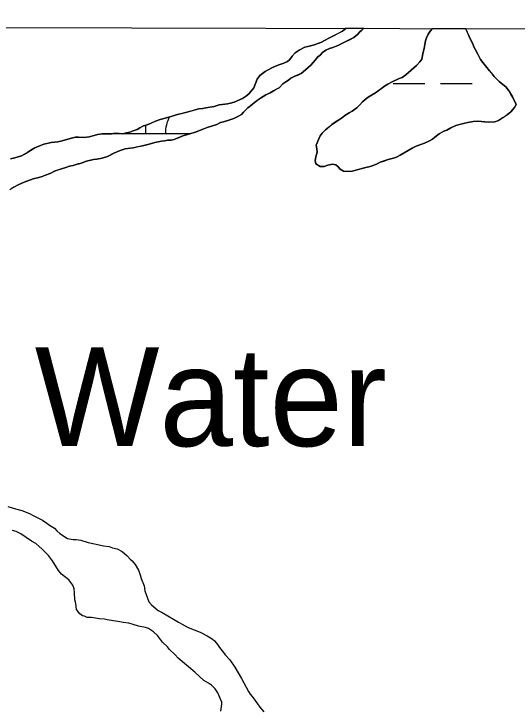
# Model space of a CAD drawing. Extents: x 3177185 to 3215018, y 812988 to 838321.
# Drawn here: x 3187315 to 3187825, y 835882 to 836586 of the extents above; entities that cross this region are included whole.
import ezdxf

# ---------------------------------------------------------------- set-up
doc = ezdxf.new("R2010")
doc.units = 0
for name, color, linetype in [('V-GRID-FRAM', 7, 'Continuous'), ('V-RIVR-IDEN', 7, 'Continuous'), ('V-SITE-VEGE', 7, 'Continuous'), ('V-TOPO-SHOR', 7, 'Continuous'), ('V-WETL-SWMP', 7, 'Continuous')]:
    doc.layers.add(name, color=color, linetype=linetype)

msp = doc.modelspace()

# ---------------------------------------------------------------- linework, layer by layer
at = {"layer": 'V-GRID-FRAM'}
msp.add_lwpolyline([(3181402.42, 836586.07), (3212801.61, 836513), (3212767.22, 818326.14), (3181352.16, 818399.25), (3181402.42, 836586.07)], dxfattribs=at)
at = {"layer": 'V-SITE-VEGE'}
for points in [[(3187308.67, 836087.41), (3187316.62, 836084.88), (3187322.85, 836083.41), (3187330.79, 836080.18), (3187334.58, 836078.05), (3187343.9, 836073.42), (3187348.37, 836070.58), (3187351.12, 836068.47), (3187355.95, 836065.28), (3187358.34, 836062.82), (3187361.43, 836060), (3187369.35, 836055.04), (3187374.89, 836053.93), (3187378.02, 836053.89), (3187382.87, 836053.14), (3187390.13, 836050.96), (3187401.21, 836048.39), (3187405.71, 836047.64), (3187411.6, 836046.87), (3187414.71, 836045.44), (3187419.56, 836044.33), (3187424.73, 836041.84), (3187429.53, 836037.27), (3187432.62, 836034.1), (3187434.68, 836032.34), (3187437.75, 836028.48), (3187441.16, 836022.88), (3187442.83, 836018), (3187443.82, 836014.52), (3187446.85, 836006.84), (3187447.48, 836001.97), (3187451.51, 835990.81), (3187454.25, 835987.65), (3187461.12, 835982.01), (3187465.26, 835979.88), (3187476.62, 835973.14), (3187481.8, 835970.29), (3187485.24, 835968.17), (3187491.45, 835964.96), (3187503.54, 835959.95), (3187510.78, 835956.38), (3187515.6, 835953.2), (3187518.01, 835951.43), (3187520.06, 835948.97), (3187524.15, 835943.37), (3187526.21, 835940.91), (3187528.93, 835937.06), (3187533.73, 835932.14), (3187538.85, 835924.78), (3187545.3, 835913.24), (3187552.42, 835899.96), (3187554.12, 835897.16), (3187556.17, 835895.05), (3187561.63, 835887.69), (3187564.02, 835884.19), (3187568.12, 835879.28)], [(3187524.39, 835880.18), (3187525.52, 835887.11), (3187525.55, 835889.19), (3187521.5, 835898.62), (3187518.78, 835902.82), (3187515, 835906.34), (3187511.91, 835908.46), (3187507.43, 835911.3), (3187498.16, 835919.75), (3187481.33, 835933.85), (3187478.25, 835937.01), (3187472.42, 835942.64), (3187470.37, 835945.09), (3187465.57, 835950.02), (3187460.45, 835956.68), (3187456.33, 835960.55), (3187451.16, 835963.74), (3187448.4, 835964.82), (3187441.13, 835966.3), (3187435.59, 835967.76), (3187431.44, 835969.2), (3187425.55, 835969.97), (3187422.09, 835970.71), (3187409.27, 835972.6), (3187406.85, 835973.33), (3187401.65, 835973.74), (3187393.68, 835974.89), (3187389.16, 835974.94), (3187386.41, 835976.36), (3187384.33, 835976.74), (3187381.57, 835978.51), (3187378.5, 835983.06), (3187377.54, 835988.98), (3187376.55, 835992.81), (3187376.29, 835999.76), (3187375.99, 836003.93), (3187374.65, 836007.76), (3187370.55, 836013.02), (3187363.33, 836018.67), (3187360.26, 836022.52), (3187354.14, 836032.32), (3187350.04, 836037.58), (3187343.53, 836044.26), (3187337, 836049.9), (3187332.87, 836052.38), (3187321.85, 836059.81), (3187317.37, 836061.95), (3187313.56, 836063.04)]]:
    msp.add_lwpolyline(points, dxfattribs=at)
at = {"layer": 'V-TOPO-SHOR'}
for points in [[(3187739.03, 836571.32), (3187736.42, 836568.62), (3187734.35, 836565.61), (3187732.78, 836561.82), (3187731.73, 836558.79), (3187731.18, 836555.25), (3187730.36, 836550.95), (3187729.3, 836547.16), (3187728.75, 836544.12), (3187727.95, 836540.33), (3187726.13, 836537.56), (3187722.79, 836533.8), (3187717.4, 836529.05), (3187711.76, 836524.3), (3187708.18, 836521.81), (3187705.12, 836520.58), (3187697.21, 836516.88), (3187693.64, 836514.9), (3187690.32, 836512.91), (3187685.96, 836509.67), (3187681.1, 836506.18), (3187677.27, 836503.95), (3187673.69, 836501.71), (3187670.87, 836499.46), (3187668.05, 836496.96), (3187665.22, 836493.95), (3187662.14, 836490.95), (3187657.53, 836487.71), (3187654.47, 836485.98), (3187650.12, 836483.24), (3187647.81, 836481.24), (3187645.26, 836479.5), (3187641.42, 836477.01), (3187637.07, 836474.03), (3187634, 836471.53), (3187630.41, 836468.53), (3187627.32, 836465.27), (3187625.26, 836462.51), (3187623.7, 836459.49), (3187621.08, 836453.18), (3187621.8, 836449.62), (3187622.01, 836446.07), (3187620.68, 836441.27), (3187620.13, 836437.72), (3187620.59, 836434.42), (3187625.12, 836431.57), (3187629.18, 836431.52), (3187633, 836432.99), (3187637.58, 836433.95), (3187640.86, 836433.15), (3187643.37, 836431.09), (3187645.37, 836428.78), (3187648.65, 836426.96), (3187653.71, 836426.39), (3187657.52, 836426.85), (3187662.61, 836428.05), (3187667.45, 836429.51), (3187671.51, 836430.47), (3187675.84, 836431.69), (3187678.9, 836432.66)], [(3187651.3, 836571.53), (3187647.66, 836568.48), (3187642.81, 836566.01), (3187638.73, 836564.03), (3187633.88, 836561.56), (3187630.3, 836559.57), (3187625.7, 836557.1)], [(3187627.6, 836546.93), (3187630.93, 836549.42), (3187634.5, 836551.15), (3187638.07, 836552.12), (3187641.38, 836553.35), (3187644.18, 836554.58), (3187644.44, 836554.83), (3187650.31, 836557.8), (3187655.42, 836560.27), (3187659.24, 836562.25), (3187662.83, 836565.25), (3187665.15, 836567.75), (3187667.46, 836569.76), (3187669.23, 836571.48)], [(3187678.9, 836432.66), (3187682.72, 836434.14), (3187686.04, 836435.87), (3187689.6, 836437.09), (3187693.93, 836438.56), (3187699.28, 836440.01), (3187702.33, 836440.99), (3187706.16, 836442.97), (3187714.09, 836447.69), (3187718.43, 836450.17), (3187722.51, 836452.14), (3187730.66, 836455.08), (3187736.02, 836457.55), (3187738.83, 836459.29), (3187741.14, 836461.29), (3187745.75, 836464.53), (3187750.35, 836467.26), (3187753.4, 836468.49), (3187757.49, 836470.72), (3187762.59, 836473.19), (3187766.16, 836474.16), (3187771.75, 836475.61), (3187774.8, 836476.08), (3187780.14, 836477.28), (3187784.71, 836477.47), (3187788.26, 836477.17), (3187791.55, 836476.88), (3187795.6, 836476.57), (3187801.95, 836476.75), (3187805.77, 836478.22), (3187809.86, 836480.96), (3187812.68, 836482.7), (3187815.74, 836484.94), (3187818.31, 836486.94), (3187821.91, 836491.2), (3187823.73, 836494.22), (3187820.27, 836501.37), (3187818.28, 836504.94), (3187816.54, 836508.01), (3187813.05, 836512.36), (3187810.29, 836514.68), (3187806.27, 836517.78), (3187801.52, 836522.65), (3187799.52, 836524.96), (3187796.52, 836528.55), (3187793.77, 836531.88), (3187789.78, 836536.75), (3187787.53, 836539.82), (3187784.32, 836545.95), (3187782.59, 836549.78), (3187780.85, 836552.84), (3187779.62, 836555.9), (3187777.89, 836559.47), (3187776.17, 836563.3), (3187774.19, 836567.38), (3187772.32, 836571.24)], [(3187625.7, 836557.1), (3187618.06, 836554.41), (3187612.72, 836553.21), (3187609.66, 836552.23), (3187603.8, 836549.52), (3187599.96, 836546.77), (3187596.62, 836543.27), (3187594.55, 836539.99), (3187591.98, 836538), (3187588.41, 836536.27), (3187584.34, 836534.8), (3187580, 836533.08), (3187576.18, 836531.35), (3187572.6, 836529.37), (3187569.28, 836527.64), (3187564.16, 836523.64), (3187561.32, 836519.88), (3187559.74, 836515.58), (3187557.92, 836511.3), (3187553.28, 836505.52), (3187550.46, 836503.03), (3187546.36, 836500.29), (3187537.95, 836496.59), (3187534.38, 836495.62), (3187531.33, 836494.9), (3187526, 836494.46), (3187522.7, 836493.99), (3187517.86, 836492.28), (3187509.47, 836491.12), (3187506.17, 836490.4), (3187502.36, 836489.94), (3187498.54, 836488.98), (3187495.49, 836488), (3187491.42, 836486.78), (3187487.6, 836485.82), (3187479.46, 836483.89), (3187475.13, 836482.43), (3187469.53, 836480.98), (3187463.17, 836479.03), (3187458.33, 836477.31), (3187453.99, 836475.59), (3187449.91, 836473.87), (3187446.35, 836472.65), (3187442.52, 836470.67), (3187439.96, 836468.93), (3187435.63, 836467.71), (3187432.32, 836466.49), (3187429.01, 836465.52), (3187425.2, 836464.8), (3187421.65, 836464.85), (3187417.85, 836465.15), (3187413.79, 836464.7), (3187408.71, 836464.76), (3187404.4, 836464.81), (3187399.57, 836463.86), (3187396.26, 836462.89), (3187391.18, 836461.69), (3187386.1, 836460.99), (3187380.27, 836461.32), (3187377.23, 836461.36), (3187373.41, 836460.39), (3187367.3, 836458.44), (3187363.74, 836457.72), (3187359.41, 836456.51), (3187352.81, 836455.83), (3187348.48, 836454.87), (3187345.18, 836454.16), (3187341.87, 836452.93), (3187336, 836450.47), (3187332.17, 836447.98), (3187328.59, 836445.74), (3187325.78, 836444.01), (3187322.71, 836442.52), (3187319.4, 836441.3), (3187315.84, 836440.33), (3187311.52, 836439.37)], [(3187314.95, 836410.67), (3187319.81, 836413.39), (3187325.42, 836415.86), (3187328.98, 836417.08), (3187334.59, 836419.04), (3187340.19, 836420.49), (3187343.49, 836421.46), (3187346.81, 836422.69), (3187352.41, 836424.9), (3187356.24, 836426.88), (3187359.81, 836428.1), (3187363.12, 836429.33), (3187367.45, 836430.54), (3187371.27, 836431.76), (3187375.08, 836432.72), (3187380.18, 836434.18), (3187380.94, 836434.17), (3187383.99, 836435.15), (3187388.33, 836437.12), (3187395.45, 836438.81), (3187399, 836439.02), (3187404.34, 836439.96), (3187409.69, 836441.67), (3187413, 836443.4), (3187416.33, 836445.13), (3187422.45, 836447.85), (3187427.54, 836449.3), (3187432.62, 836450), (3187435.67, 836450.47), (3187441.01, 836451.67), (3187445.08, 836452.63), (3187451.94, 836454.07), (3187457.54, 836455.77), (3187464.41, 836457.2), (3187467.46, 836457.42), (3187471.02, 836458.13), (3187474.31, 836458.35), (3187477.37, 836459.07), (3187482.21, 836461.04), (3187486.03, 836462.51), (3187489.6, 836463.73), (3187495.2, 836465.43), (3187499.02, 836466.4), (3187504.62, 836468.61), (3187507.43, 836469.84), (3187510.74, 836471.07), (3187515.07, 836472.53), (3187520.42, 836474.24), (3187524.24, 836475.97), (3187527.3, 836476.94), (3187532.64, 836478.4), (3187537.74, 836480.11), (3187541.82, 836482.08), (3187545.4, 836484.32), (3187547.46, 836486.58), (3187551.82, 836490.83), (3187556.18, 836494.33), (3187558.49, 836496.33), (3187561.81, 836498.82), (3187564.63, 836500.82), (3187567.44, 836502.3), (3187570, 836504.04), (3187574.59, 836506.27), (3187577.91, 836508.25), (3187580.72, 836509.74), (3187583.53, 836511.22), (3187587.38, 836515.23), (3187590.45, 836517.22), (3187593.01, 836518.97), (3187595.57, 836520.96), (3187599.4, 836522.94), (3187602.46, 836524.17), (3187606.03, 836525.65), (3187610.13, 836529.4), (3187612.95, 836531.65), (3187615.52, 836534.15), (3187620.41, 836539.67), (3187622.47, 836542.43), (3187625.04, 836544.43), (3187627.6, 836546.93)]]:
    msp.add_lwpolyline(points, dxfattribs=at)
at = {"layer": 'V-WETL-SWMP'}
for p, q in [((3187633.87, 836561.56), (3187647.66, 836568.48)), ((3187647.66, 836568.48), (3187651.3, 836571.53)), ((3187651.3, 836571.53), (3187669.23, 836571.48)), ((3187662.83, 836565.25), (3187659.24, 836562.25)), ((3187665.15, 836567.75), (3187662.83, 836565.25)), ((3187667.45, 836569.75), (3187665.15, 836567.75)), ((3187669.23, 836571.48), (3187667.45, 836569.75)), ((3187732.78, 836561.82), (3187734.35, 836565.6)), ((3187734.35, 836565.6), (3187736.42, 836568.62)), ((3187736.42, 836568.62), (3187739.03, 836571.32)), ((3187739.03, 836571.32), (3187772.32, 836571.24)), ((3187772.32, 836571.24), (3187776.17, 836563.3)), ((3187625.7, 836557.1), (3187633.87, 836561.56)), ((3187659.24, 836562.25), (3187644.44, 836554.83)), ((3187731.18, 836555.25), (3187731.73, 836558.79)), ((3187731.73, 836558.79), (3187732.78, 836561.82)), ((3187776.17, 836563.3), (3187779.62, 836555.9)), ((3187603.8, 836549.51), (3187609.66, 836552.23)), ((3187609.66, 836552.23), (3187612.72, 836553.2)), ((3187612.72, 836553.2), (3187618.06, 836554.4)), ((3187618.06, 836554.4), (3187625.7, 836557.1)), ((3187634.5, 836551.15), (3187630.93, 836549.42)), ((3187638.07, 836552.12), (3187634.5, 836551.15)), ((3187641.38, 836553.35), (3187638.07, 836552.12)), ((3187644.18, 836554.58), (3187641.38, 836553.35)), ((3187644.44, 836554.83), (3187644.18, 836554.58)), ((3187729.3, 836547.16), (3187730.36, 836550.95)), ((3187730.36, 836550.95), (3187731.18, 836555.25)), ((3187779.62, 836555.9), (3187780.85, 836552.84)), ((3187780.85, 836552.84), (3187782.59, 836549.77)), ((3187596.62, 836543.26), (3187599.96, 836546.77)), ((3187599.96, 836546.77), (3187603.8, 836549.51)), ((3187625.03, 836544.42), (3187622.47, 836542.43)), ((3187627.6, 836546.93), (3187625.03, 836544.42)), ((3187630.93, 836549.42), (3187627.6, 836546.93)), ((3187727.94, 836540.33), (3187729.3, 836547.16)), ((3187782.59, 836549.77), (3187784.31, 836545.95)), ((3187784.31, 836545.95), (3187787.53, 836539.82)), ((3187588.41, 836536.27), (3187591.98, 836538)), ((3187591.98, 836538), (3187594.55, 836539.99)), ((3187594.55, 836539.99), (3187596.62, 836543.26)), ((3187620.41, 836539.67), (3187615.52, 836534.15)), ((3187622.47, 836542.43), (3187620.41, 836539.67)), ((3187722.79, 836533.8), (3187726.13, 836537.56)), ((3187726.13, 836537.56), (3187727.94, 836540.33)), ((3187787.53, 836539.82), (3187789.78, 836536.75)), ((3187789.78, 836536.75), (3187796.52, 836528.55)), ((3187569.28, 836527.64), (3187576.18, 836531.35)), ((3187576.18, 836531.35), (3187580, 836533.08)), ((3187580, 836533.08), (3187584.34, 836534.8)), ((3187584.34, 836534.8), (3187588.41, 836536.27)), ((3187612.95, 836531.64), (3187610.13, 836529.4)), ((3187615.52, 836534.15), (3187612.95, 836531.64)), ((3187717.4, 836529.05), (3187722.79, 836533.8)), ((3187561.32, 836519.88), (3187564.16, 836523.64)), ((3187564.16, 836523.64), (3187569.28, 836527.64)), ((3187599.4, 836522.94), (3187595.57, 836520.96)), ((3187606.03, 836525.65), (3187599.4, 836522.94)), ((3187610.13, 836529.4), (3187606.03, 836525.65)), ((3187708.18, 836521.81), (3187711.76, 836524.3)), ((3187711.76, 836524.3), (3187717.4, 836529.05)), ((3187796.52, 836528.55), (3187801.52, 836522.65)), ((3187801.52, 836522.65), (3187806.27, 836517.77)), ((3187557.92, 836511.3), (3187559.74, 836515.58)), ((3187559.74, 836515.58), (3187561.32, 836519.88)), ((3187593.01, 836518.96), (3187587.38, 836515.23)), ((3187595.57, 836520.96), (3187593.01, 836518.96)), ((3187693.64, 836514.89), (3187697.21, 836516.88)), ((3187697.21, 836516.88), (3187705.12, 836520.58)), ((3187699.04, 836515.6), (3187731.04, 836515.6)), ((3187705.12, 836520.58), (3187708.18, 836521.81)), ((3187747.04, 836515.6), (3187779.04, 836515.6)), ((3187806.27, 836517.77), (3187810.29, 836514.68)), ((3187553.28, 836505.52), (3187557.92, 836511.3)), ((3187583.53, 836511.22), (3187577.91, 836508.25)), ((3187587.38, 836515.23), (3187583.53, 836511.22)), ((3187681.1, 836506.18), (3187690.32, 836512.91)), ((3187690.32, 836512.91), (3187693.64, 836514.89)), ((3187810.29, 836514.68), (3187813.05, 836512.36)), ((3187813.05, 836512.36), (3187816.54, 836508)), ((3187546.36, 836500.28), (3187550.46, 836503.02)), ((3187550.46, 836503.02), (3187553.28, 836505.52)), ((3187567.44, 836502.3), (3187564.63, 836500.81)), ((3187570, 836504.04), (3187567.44, 836502.3)), ((3187574.59, 836506.27), (3187570, 836504.04)), ((3187577.91, 836508.25), (3187574.59, 836506.27)), ((3187670.87, 836499.46), (3187673.69, 836501.71)), ((3187673.69, 836501.71), (3187677.27, 836503.94)), ((3187677.27, 836503.94), (3187681.1, 836506.18)), ((3187816.54, 836508), (3187820.27, 836501.36)), ((3187522.7, 836493.99), (3187526, 836494.46)), ((3187526, 836494.46), (3187531.33, 836494.9)), ((3187531.33, 836494.9), (3187534.38, 836495.62)), ((3187534.38, 836495.62), (3187537.95, 836496.59)), ((3187537.95, 836496.59), (3187546.36, 836500.28)), ((3187558.49, 836496.33), (3187556.18, 836494.33)), ((3187564.63, 836500.81), (3187558.49, 836496.33)), ((3187665.22, 836493.95), (3187668.05, 836496.96)), ((3187668.05, 836496.96), (3187670.87, 836499.46)), ((3187820.27, 836501.36), (3187823.72, 836494.22)), ((3187491.41, 836486.78), (3187498.54, 836488.97)), ((3187498.54, 836488.97), (3187502.36, 836489.94)), ((3187502.36, 836489.94), (3187506.17, 836490.4)), ((3187506.17, 836490.4), (3187509.47, 836491.12)), ((3187509.47, 836491.12), (3187517.86, 836492.28)), ((3187517.86, 836492.28), (3187522.7, 836493.99)), ((3187551.82, 836490.83), (3187547.46, 836486.58)), ((3187556.18, 836494.33), (3187551.82, 836490.83)), ((3187654.47, 836485.98), (3187657.53, 836487.71)), ((3187657.53, 836487.71), (3187662.14, 836490.95)), ((3187662.14, 836490.95), (3187665.22, 836493.95)), ((3187821.91, 836491.2), (3187818.31, 836486.93)), ((3187823.72, 836494.22), (3187821.91, 836491.2)), ((3187463.17, 836479.03), (3187469.53, 836480.97)), ((3187469.53, 836480.97), (3187475.13, 836482.43)), ((3187475.13, 836482.43), (3187479.46, 836483.89)), ((3187479.46, 836483.89), (3187491.41, 836486.78)), ((3187541.82, 836482.08), (3187537.74, 836480.11)), ((3187545.4, 836484.32), (3187541.82, 836482.08)), ((3187547.46, 836486.58), (3187545.4, 836484.32)), ((3187637.07, 836474.02), (3187647.81, 836481.24)), ((3187647.81, 836481.24), (3187650.12, 836483.24)), ((3187650.12, 836483.24), (3187654.47, 836485.98)), ((3187809.86, 836480.95), (3187805.77, 836478.22)), ((3187812.67, 836482.69), (3187809.86, 836480.95)), ((3187818.31, 836486.93), (3187812.67, 836482.69)), ((3187446.35, 836472.65), (3187449.91, 836473.87)), ((3187448.45, 836464.86), (3187448.45, 836473.37)), ((3187449.91, 836473.87), (3187458.32, 836477.31)), ((3187458.32, 836477.31), (3187463.17, 836479.03)), ((3187520.42, 836474.24), (3187510.74, 836471.07)), ((3187524.24, 836475.97), (3187520.42, 836474.24)), ((3187527.3, 836476.94), (3187524.24, 836475.97)), ((3187532.64, 836478.4), (3187527.3, 836476.94)), ((3187537.74, 836480.11), (3187532.64, 836478.4)), ((3187630.41, 836468.53), (3187637.07, 836474.02)), ((3187771.75, 836475.61), (3187762.59, 836473.19)), ((3187774.8, 836476.08), (3187771.75, 836475.61)), ((3187780.14, 836477.28), (3187774.8, 836476.08)), ((3187784.71, 836477.47), (3187780.14, 836477.28)), ((3187795.6, 836476.57), (3187784.71, 836477.47)), ((3187801.95, 836476.74), (3187795.6, 836476.57)), ((3187805.77, 836478.22), (3187801.95, 836476.74)), ((3187429.01, 836465.51), (3187432.32, 836466.49)), ((3187432.32, 836466.49), (3187435.63, 836467.71)), ((3187435.63, 836467.71), (3187439.96, 836468.92)), ((3187439.96, 836468.92), (3187442.52, 836470.67)), ((3187442.52, 836470.67), (3187446.35, 836472.65)), ((3187499.02, 836466.4), (3187495.2, 836465.43)), ((3187504.62, 836468.61), (3187499.02, 836466.4)), ((3187507.43, 836469.84), (3187504.62, 836468.61)), ((3187510.74, 836471.07), (3187507.43, 836469.84)), ((3187627.32, 836465.27), (3187630.41, 836468.53)), ((3187750.34, 836467.26), (3187745.75, 836464.53)), ((3187753.4, 836468.49), (3187750.34, 836467.26)), ((3187757.49, 836470.72), (3187753.4, 836468.49)), ((3187762.59, 836473.19), (3187757.49, 836470.72)), ((3187367.3, 836458.44), (3187373.41, 836460.39)), ((3187373.41, 836460.39), (3187377.22, 836461.35)), ((3187377.22, 836461.35), (3187380.27, 836461.32)), ((3187380.27, 836461.32), (3187386.09, 836460.99)), ((3187386.09, 836460.99), (3187391.18, 836461.68)), ((3187391.18, 836461.68), (3187396.26, 836462.89)), ((3187396.26, 836462.89), (3187399.57, 836463.86)), ((3187399.57, 836463.86), (3187404.4, 836464.81)), ((3187404.4, 836464.81), (3187413.78, 836464.69)), ((3187413.78, 836464.69), (3187417.85, 836465.15)), ((3187415.25, 836464.86), (3187421.51, 836464.86)), ((3187417.85, 836465.15), (3187421.65, 836464.85)), ((3187421.65, 836464.85), (3187425.2, 836464.8)), ((3187425.2, 836464.8), (3187429.01, 836465.51)), ((3187425.5, 836464.86), (3187493.31, 836464.86)), ((3187486.03, 836462.51), (3187477.37, 836459.07)), ((3187489.6, 836463.73), (3187486.03, 836462.51)), ((3187495.2, 836465.43), (3187489.6, 836463.73)), ((3187621.08, 836453.18), (3187623.7, 836459.49)), ((3187623.7, 836459.49), (3187625.26, 836462.51)), ((3187625.26, 836462.51), (3187627.32, 836465.27)), ((3187738.83, 836459.29), (3187736.02, 836457.55)), ((3187741.14, 836461.29), (3187738.83, 836459.29)), ((3187745.75, 836464.53), (3187741.14, 836461.29)), ((3187336, 836450.47), (3187341.87, 836452.93)), ((3187341.87, 836452.93), (3187345.18, 836454.15)), ((3187345.18, 836454.15), (3187352.81, 836455.83)), ((3187352.81, 836455.83), (3187359.41, 836456.51)), ((3187359.41, 836456.51), (3187363.74, 836457.72)), ((3187363.74, 836457.72), (3187367.3, 836458.44)), ((3187445.08, 836452.63), (3187435.67, 836450.47)), ((3187451.94, 836454.06), (3187445.08, 836452.63)), ((3187457.54, 836455.77), (3187451.94, 836454.06)), ((3187464.41, 836457.2), (3187457.54, 836455.77)), ((3187467.45, 836457.42), (3187464.41, 836457.2)), ((3187471.01, 836458.13), (3187467.45, 836457.42)), ((3187474.31, 836458.34), (3187471.01, 836458.13)), ((3187477.37, 836459.07), (3187474.31, 836458.34)), ((3187621.8, 836449.62), (3187621.08, 836453.18)), ((3187730.66, 836455.08), (3187722.51, 836452.14)), ((3187736.02, 836457.55), (3187730.66, 836455.08)), ((3187325.78, 836444), (3187336, 836450.47)), ((3187416.32, 836445.13), (3187409.69, 836441.67)), ((3187422.45, 836447.85), (3187416.32, 836445.13)), ((3187427.54, 836449.3), (3187422.45, 836447.85)), ((3187435.67, 836450.47), (3187427.54, 836449.3)), ((3187620.68, 836441.26), (3187622.01, 836446.07)), ((3187622.01, 836446.07), (3187621.8, 836449.62)), ((3187718.43, 836450.16), (3187706.16, 836442.97)), ((3187722.51, 836452.14), (3187718.43, 836450.16)), ((3187311.51, 836439.37), (3187315.84, 836440.33)), ((3187315.84, 836440.33), (3187319.4, 836441.29)), ((3187319.4, 836441.29), (3187322.71, 836442.52)), ((3187322.71, 836442.52), (3187325.78, 836444)), ((3187395.45, 836438.81), (3187388.33, 836437.12)), ((3187399, 836439.01), (3187395.45, 836438.81)), ((3187404.34, 836439.96), (3187399, 836439.01)), ((3187409.69, 836441.67), (3187404.34, 836439.96)), ((3187620.13, 836437.72), (3187620.68, 836441.26)), ((3187693.93, 836438.56), (3187686.04, 836435.87)), ((3187699.28, 836440.01), (3187693.93, 836438.56)), ((3187702.33, 836440.99), (3187699.28, 836440.01)), ((3187706.16, 836442.97), (3187702.33, 836440.99)), ((3187371.27, 836431.76), (3187367.45, 836430.54)), ((3187375.08, 836432.72), (3187371.27, 836431.76)), ((3187380.17, 836434.18), (3187375.08, 836432.72)), ((3187380.93, 836434.17), (3187380.17, 836434.18)), ((3187383.99, 836435.15), (3187380.93, 836434.17)), ((3187388.33, 836437.12), (3187383.99, 836435.15)), ((3187620.59, 836434.42), (3187620.13, 836437.72)), ((3187625.12, 836431.57), (3187620.59, 836434.42)), ((3187629.18, 836431.52), (3187625.12, 836431.57)), ((3187633, 836432.99), (3187629.18, 836431.52)), ((3187637.58, 836433.95), (3187633, 836432.99)), ((3187640.86, 836433.15), (3187637.58, 836433.95)), ((3187643.37, 836431.09), (3187640.86, 836433.15)), ((3187645.37, 836428.78), (3187643.37, 836431.09)), ((3187675.84, 836431.69), (3187671.51, 836430.47)), ((3187678.9, 836432.66), (3187675.84, 836431.69)), ((3187682.72, 836434.14), (3187678.9, 836432.66)), ((3187686.04, 836435.87), (3187682.72, 836434.14)), ((3187352.41, 836424.9), (3187343.49, 836421.46)), ((3187356.24, 836426.88), (3187352.41, 836424.9)), ((3187363.12, 836429.33), (3187356.24, 836426.88)), ((3187367.45, 836430.54), (3187363.12, 836429.33)), ((3187648.65, 836426.96), (3187645.37, 836428.78)), ((3187653.71, 836426.39), (3187648.65, 836426.96)), ((3187657.52, 836426.85), (3187653.71, 836426.39)), ((3187662.61, 836428.05), (3187657.52, 836426.85)), ((3187667.44, 836429.51), (3187662.61, 836428.05)), ((3187671.51, 836430.47), (3187667.44, 836429.51)), ((3187334.59, 836419.04), (3187325.42, 836415.86)), ((3187340.18, 836420.49), (3187334.59, 836419.04)), ((3187343.49, 836421.46), (3187340.18, 836420.49)), ((3187314.95, 836410.67), (3187310.86, 836407.93)), ((3187319.81, 836413.39), (3187314.95, 836410.67)), ((3187325.42, 836415.86), (3187319.81, 836413.39))]:
    msp.add_line(p, q, dxfattribs=at)
for centre, start, end in [((3187503.69, 836465.33), 152.24739, 180.77184), ((3187393.21, 836465.33), 359.22818, 0.12574)]:
    msp.add_arc(centre, 35.25, start, end, dxfattribs=at)

# ---------------------------------------------------------------- texts
at = {"layer": 'V-RIVR-IDEN'}
msp.add_text('Water', height=100, dxfattribs=at).set_placement((3187336.11, 836148.45))

doc.saveas('drawing.dxf')
